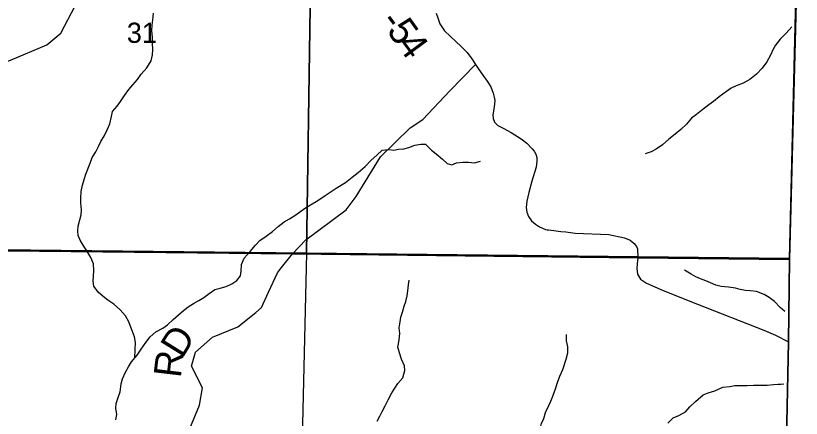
# Model space of a CAD drawing. Extents: x 2043100 to 2470832, y 443715 to 810583.
# Drawn here: x 2292553 to 2301144, y 648421 to 652820 of the extents above; entities that cross this region are included whole.
import ezdxf

# ---------------------------------------------------------------- set-up
doc = ezdxf.new("R2010")
doc.units = 0
for name, color, linetype in [('GM_X_Adjacent_County', 7, 'Continuous'), ('GM_X_County', 7, 'Continuous'), ('GM_X_County_Road', 7, 'Continuous'), ('GM_X_County_Road_Text', 7, 'Continuous'), ('GM_X_Minor_River', 7, 'Continuous'), ('GM_X_Section', 7, 'Continuous'), ('GM_X_Section_Text', 7, 'Continuous'), ('GM_X_Township', 7, 'Continuous')]:
    doc.layers.add(name, color=color, linetype=linetype)

msp = doc.modelspace()

# ---------------------------------------------------------------- linework, layer by layer
at = {"layer": 'GM_X_Adjacent_County'}
msp.add_lwpolyline([(2300714.1, 629163.4), (2300774.1, 635424.8), (2300813.7, 639566.6), (2300926.5, 645359.6), (2300953, 646723.1), (2300981.7, 648198.2), (2301002.3, 649256.4), (2301015.6, 650156.3), (2301097.6, 653379.1), (2301152.6, 655541.2), (2301152.6, 656154.9), (2301253.8, 663815.2), (2301288.2, 670485.9), (2301311.5, 672396.4), (2301315, 672682.8), (2301334.1, 673782.1), (2301359.6, 674291.3), (2301433.8, 679295.2), (2301451.5, 681110.3), (2301478.2, 683090.6), (2302497.1, 683068), (2305696.3, 683037.4), (2309204.8, 683004.2)], dxfattribs=at)
at = {"layer": 'GM_X_County'}
msp.add_lwpolyline([(2309204.8, 683004.2), (2305696.3, 683037.4), (2302497.1, 683068), (2301478.2, 683090.6), (2301451.5, 681110.3), (2301433.8, 679295.2), (2301359.6, 674291.3), (2301334.1, 673782.1), (2301315, 672682.8), (2301311.5, 672396.4), (2301288.2, 670485.9), (2301253.8, 663815.2), (2301152.6, 656154.9), (2301152.6, 655541.2), (2301097.6, 653379.1), (2301015.6, 650156.3), (2301002.3, 649256.4), (2300981.7, 648198.2), (2300953, 646723.1), (2300926.5, 645359.6), (2300813.7, 639566.6), (2300774.1, 635424.8), (2300714.1, 629163.4)], dxfattribs=at)
at = {"layer": 'GM_X_County_Road'}
for points in [[(2289297.8, 648255.9), (2289858.3, 648905.1), (2290212.5, 649252.7), (2291004.2, 650158.5), (2291080.2, 650267.4), (2291307.1, 650602.3), (2291443.9, 651391.6), (2291606.6, 651844.4), (2291658, 652067.5), (2292158.7, 652201.6), (2292495.3, 652333.9), (2292891.5, 652500.9), (2293046.1, 652629), (2293202.6, 652927.5), (2293432.4, 653295), (2293766.3, 653485.3), (2294042, 653691), (2294306.6, 653992.8), (2294482.1, 654213.4), (2294637.7, 654590.1), (2294714.4, 654701.2), (2295231.2, 654827.6), (2295409.1, 654953.3)], [(2297149.4, 652847.7), (2297172.2, 652785.8), (2297192.8, 652731.9), (2297243.7, 652654.4), (2297367.2, 652539.6), (2297425.8, 652484.1), (2297488.6, 652418.7), (2297541.5, 652349.2), (2297582.3, 652285.5), (2297616.9, 652233.8), (2297661.6, 652170.2), (2297708.4, 652106.6), (2297747.2, 652044.9), (2297776, 651973.1), (2297786.6, 651929.1), (2297793, 651893.1), (2297789.4, 651855), (2297776.3, 651778.7), (2297770.8, 651738.5), (2297775.3, 651698.5), (2297789.8, 651656.6), (2297826.2, 651618.9), (2297882.6, 651591.5), (2297971.2, 651542.5), (2298080.1, 651473.6), (2298142.6, 651426.2), (2298201.4, 651366.8), (2298221.7, 651341), (2298242.1, 651307.1), (2298252.5, 651271.2), (2298253, 651231.1), (2298245.8, 651164.9), (2298195.6, 651012), (2298165, 650887.3), (2298142.1, 650794.9), (2298134.9, 650724.6), (2298141.5, 650674.6), (2298160.1, 650626.7), (2298194.7, 650579), (2298237.1, 650543.4), (2298281.5, 650513.9), (2298347.8, 650484.6), (2298363.4, 650482.3), (2298379.2, 650480)], [(2295461.3, 650068.3), (2295579.6, 650217.1), (2295725.5, 650369.7), (2296168.3, 650699.4), (2296274.6, 650843), (2296543.6, 651277.1), (2296866, 651595.6), (2297005, 651687.4), (2297299.5, 651997.6), (2297582.3, 652285.5)], [(2298379.2, 650480), (2298436, 650471.6), (2298514.2, 650462.5), (2298570.2, 650459.2), (2298672.5, 650442.3), (2299037.8, 650429.4), (2299210.6, 650393.4), (2299274, 650366.1), (2299315.8, 650331.5), (2299340.3, 650298.4), (2299353.2, 650273.9), (2299354.7, 650174.9), (2299350.4, 650109.7), (2299344.6, 650057.8), (2299353.2, 649995.9), (2299384.9, 649939.7), (2299449.8, 649896.5), (2299632.7, 649818.7), (2300010.1, 649667.4), (2300736, 649385.7), (2300860.2, 649328.2), (2301002.3, 649256.4)], [(2294457.6, 648308.3), (2294562.6, 648566.1), (2294596.4, 648752.9), (2294473.6, 648989.9), (2294519.8, 649142.8), (2294706, 649307.3), (2294982.8, 649420.8), (2295180.3, 649575.5), (2295240.4, 649633.5), (2295318.4, 649799.5), (2295414.2, 650009.1), (2295461.3, 650068.3)]]:
    msp.add_lwpolyline(points, dxfattribs=at)
at = {"layer": 'GM_X_Minor_River'}
for points in [[(2293855.1, 649081.1), (2293857.8, 649169.5), (2293861.3, 649247.7), (2293851, 649311.7), (2293820.5, 649399.7), (2293788, 649483.6), (2293753.7, 649539.5), (2293695.4, 649605.2), (2293625.1, 649666.9), (2293558.8, 649712.6), (2293508.7, 649750.3), (2293454.4, 649798.1), (2293408.1, 649863.9), (2293399.8, 649917.9), (2293403.4, 649974), (2293407.1, 650036.2), (2293402.7, 650108.2), (2293376.3, 650178.2), (2293342, 650234.1), (2293289.6, 650311.9), (2293259.3, 650365.8), (2293237, 650419.7), (2293230.7, 650469.8), (2293236.4, 650519.9), (2293254, 650588.1), (2293269.6, 650644.3), (2293273.3, 650698.4), (2293264.9, 650772.4), (2293264.6, 650826.5), (2293270.1, 650900.7), (2293283.7, 650966.8), (2293301.3, 651031), (2293319, 651089.2), (2293366.3, 651209.7), (2293389.9, 651271.9), (2293427.5, 651334.3), (2293457.1, 651392.5), (2293482.8, 651444.8), (2293524.4, 651513.1), (2293555.9, 651579.4), (2293581.6, 651639.7), (2293599.1, 651719.9), (2293610.8, 651772), (2293662.4, 651830.4), (2293700.1, 651882.8), (2293743.7, 651947.1), (2293789.2, 652015.5), (2293832.9, 652065.8), (2293884.5, 652124.2), (2293924.1, 652182.5), (2293987.7, 652251), (2294033.2, 652325.4), (2294048.8, 652391.6), (2294052.5, 652451.8), (2294048.1, 652519.8), (2294047.7, 652583.9), (2294041.3, 652660), (2294044.9, 652718.1), (2294052.6, 652776.3), (2294060.1, 652848.4)], [(2301038.7, 652697.8), (2300978.2, 652629.8), (2300914.6, 652563.3), (2300861, 652498.9), (2300833.3, 652446.7), (2300807.7, 652388.4), (2300766.2, 652316), (2300716.6, 652247.6), (2300655, 652183.2), (2300581.4, 652124.6), (2300509.7, 652082.1), (2300431.9, 652053.6), (2300378.1, 652029.2), (2300326.4, 651990.8), (2300246.8, 651934.3), (2300185.1, 651883.8), (2300131.4, 651845.4), (2300051.8, 651784.9), (2299996.1, 651740.4), (2299944.4, 651700.1), (2299886.8, 651635.6), (2299825.2, 651577.2), (2299763.5, 651526.7), (2299693.9, 651470.2), (2299624.3, 651407.7), (2299556.6, 651361.2), (2299500.8, 651332.8), (2299435, 651310.4)], [(2293648.4, 648403.2), (2293658.1, 648461.3), (2293647.7, 648533.3), (2293651.4, 648583.4), (2293673, 648649.7), (2293696.6, 648709.9), (2293706.1, 648796.1), (2293719.7, 648852.2), (2293755.3, 648924.6), (2293784.9, 648982.8), (2293820.6, 649039.1), (2293880.1, 649111.6), (2293923.7, 649175.9), (2293975.2, 649248.4), (2294024.8, 649312.8), (2294086.4, 649367.2), (2294160.2, 649405.7), (2294213.9, 649444.1), (2294275.5, 649502.5), (2294333.2, 649551), (2294388.9, 649597.4), (2294440.6, 649637.7), (2294496.3, 649676.1), (2294554.1, 649708.5), (2294609.9, 649740.9), (2294669.6, 649783.3), (2294731.3, 649829.8), (2294787.1, 649844.1), (2294855, 649862.5), (2294914.8, 649888.9), (2294970.5, 649927.3), (2295010.2, 649977.6), (2295019.9, 650027.8), (2295023.5, 650099.9), (2295051, 650172.2), (2295116.5, 650244.7), (2295174.1, 650313.1), (2295221.7, 650365.5), (2295291.4, 650410), (2295361.1, 650460.5), (2295424.7, 650516.9), (2295490.4, 650567.4), (2295548.1, 650599.8), (2295615.8, 650644.3), (2295669.6, 650682.7), (2295721.3, 650721), (2295775, 650753.4), (2295856.7, 650800), (2295936.3, 650854.5), (2296002, 650901), (2296055.8, 650937.4), (2296159.3, 650998.1), (2296230.9, 651056.6), (2296296.6, 651107.1), (2296374.1, 651173.7), (2296439.7, 651240.2), (2296503.3, 651294.6), (2296561, 651351.1), (2296634.9, 651357.5), (2296686.9, 651351.8), (2296740.8, 651360.2), (2296796.7, 651364.5), (2296850.6, 651380.8), (2296918.4, 651407.3), (2296982.2, 651417.7), (2297034.2, 651416), (2297100.5, 651350.3), (2297152.7, 651312.6), (2297221, 651250.9), (2297271.3, 651207.1), (2297321.3, 651189.4), (2297375.1, 651211.7), (2297441.1, 651218.2), (2297503, 651220.5), (2297569, 651210.9), (2297636.9, 651229.3)], [(2300965, 649586.8), (2300911.8, 649630.7), (2300851.4, 649698.4), (2300791.2, 649742.1), (2300739, 649773.8), (2300654.9, 649805.4), (2300584.9, 649815), (2300532.9, 649818.7), (2300474.9, 649828.3), (2300424.9, 649844.1), (2300348.9, 649853.6), (2300268.9, 649861.1), (2300208.8, 649876.8), (2300152.7, 649900.5), (2300100.6, 649922.2), (2300042.5, 649945.9), (2299990.5, 649967.6), (2299940.3, 649997.3), (2299868.1, 650041)], [(2296504.3, 648388.2), (2296535.9, 648444.4), (2296559.6, 648496.7), (2296593.2, 648559), (2296626.8, 648623.3), (2296666.4, 648697.6), (2296698, 648749.9), (2296731.7, 648800.2), (2296787.3, 648864.6), (2296808.8, 648942.8), (2296804.5, 648994.9), (2296772.1, 649066.8), (2296749.8, 649134.8), (2296733.4, 649196.8), (2296744.9, 649275), (2296752.5, 649351.1), (2296748.1, 649411.2), (2296757.8, 649475.3), (2296765.5, 649527.5), (2296783.1, 649581.7), (2296802.7, 649645.9), (2296820.4, 649698.1), (2296834, 649760.2), (2296841.7, 649814.4), (2296847.3, 649880.5), (2296855, 649930.6)], [(2298246.9, 647855.2), (2298259.7, 647928), (2298273.2, 648004.2), (2298270.8, 648070.3), (2298260.5, 648126.3), (2298258.2, 648178.4), (2298273.7, 648254.6), (2298287.4, 648304.8), (2298301.1, 648364.9), (2298328.7, 648419.2), (2298346.4, 648483.4), (2298383.9, 648559.7), (2298403.6, 648609.9), (2298425.2, 648662.1), (2298454.8, 648742.4), (2298478.3, 648810.7), (2298503.9, 648882.9), (2298535.5, 648953.2), (2298570.8, 649065.6), (2298590.4, 649135.8), (2298590, 649202), (2298577.6, 649268), (2298577.2, 649336.1)], [(2299686, 648367.3), (2299741.6, 648425.7), (2299803.4, 648452.1), (2299879.2, 648490.7), (2299924.8, 648545), (2299988.4, 648603.5), (2300069.9, 648676.1), (2300125.8, 648698.5), (2300199.6, 648721), (2300287.3, 648759.6), (2300363.2, 648770), (2300417.1, 648778.4), (2300479, 648780.7), (2300551, 648781.2), (2300620.9, 648783.6), (2300694.9, 648782.1), (2300770.8, 648782.5), (2300840.7, 648791), (2300892.7, 648793.3), (2300920.9, 648795.5), (2300953.5, 648797.7)]]:
    msp.add_lwpolyline(points, dxfattribs=at)
at = {"layer": 'GM_X_Section'}
for points in [[(2291064.4, 655638.8), (2295814.9, 655607.2), (2295733.6, 650225.8), (2291034.9, 650276), (2291059.6, 654174.1)], [(2295814.9, 655607.2), (2301143.7, 655551.3), (2301010.9, 650167.2), (2295733.6, 650225.8)], [(2291034.9, 650276), (2295733.6, 650225.8), (2295624.9, 645560.3), (2290956.3, 645598.9), (2291005.1, 648893)]]:
    msp.add_lwpolyline(points, close=True, dxfattribs=at)
at = {"layer": 'GM_X_Township'}
for points in [[(2301253.8, 663815.2), (2301152.6, 656154.9), (2301152.6, 655541.2), (2301097.6, 653379.1), (2301015.6, 650156.3), (2299354.7, 650174.9), (2295579.6, 650217.1), (2291080.2, 650267.4), (2291005.7, 650270.1), (2291004.2, 650158.5), (2291027.6, 648882.9), (2289858.3, 648905.1), (2288024.8, 648927.5), (2284178.8, 648974.7), (2278013.7, 649050.2), (2274647.3, 649091.5), (2274766.7, 654861.3), (2274821.9, 657525.7), (2275019.2, 663966.2)], [(2284178.8, 648974.7), (2288024.8, 648927.5), (2289858.3, 648905.1), (2291027.6, 648882.9), (2291004.2, 650158.5), (2291005.7, 650270.1), (2291080.2, 650267.4), (2295579.6, 650217.1), (2299354.7, 650174.9), (2301015.6, 650156.3), (2301002.3, 649256.4), (2300981.7, 648198.2), (2300953, 646723.1), (2300926.5, 645359.6), (2300813.7, 639566.6), (2300774.1, 635424.8), (2300714.1, 629163.4)]]:
    msp.add_lwpolyline(points, dxfattribs=at)

# ---------------------------------------------------------------- texts
at = {"layer": 'GM_X_County_Road_Text'}
for s, rotation, p in [('-', 306.9809, (2296530.1, 652753.4)), ('5', 305.41367, (2296602.9, 652656.7)), ('4', 306.45333, (2296713.4, 652501.3)), ('D', 58.20659, (2294374.9, 649068.4)), ('R', 83.27145, (2294357.4, 648856.2))]:
    msp.add_text(s, height=300, rotation=rotation, dxfattribs=at).set_placement(p)
at = {"layer": 'GM_X_Section_Text'}
msp.add_text('31', height=220.83, rotation=0.00001, dxfattribs=at).set_placement((2293768.2, 652523.8))

doc.saveas('drawing.dxf')
